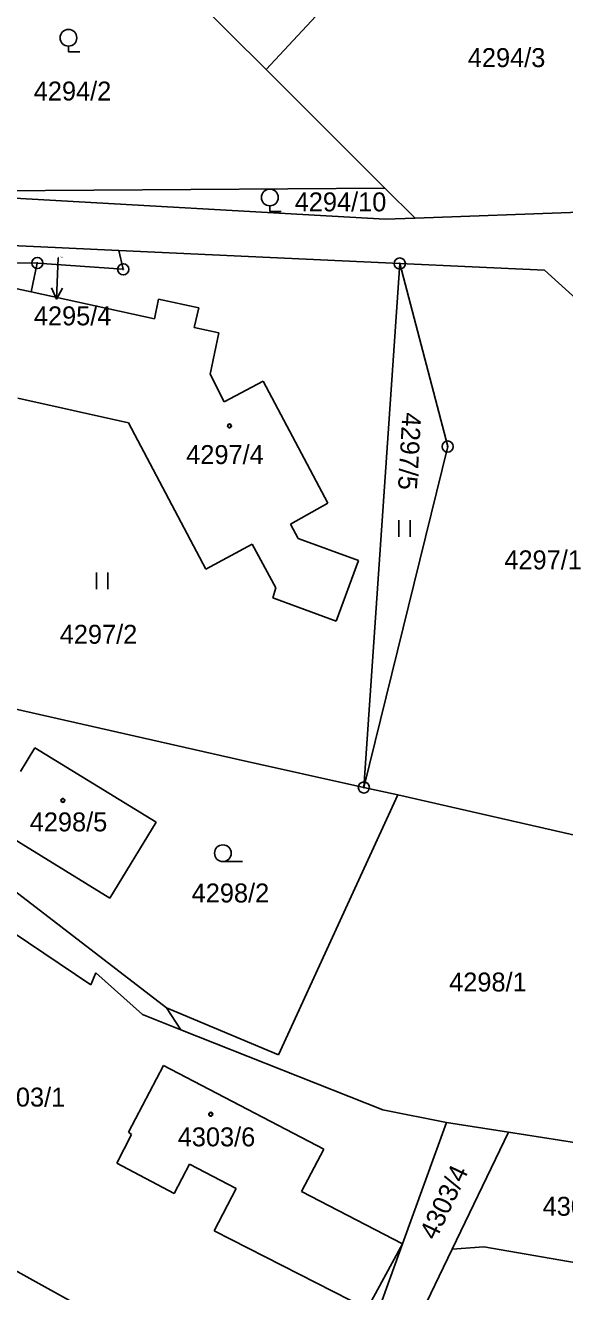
# Model space of a CAD drawing. Extents: x -593183 to -588034, y -1130415 to -1124994.
# Drawn here: x -589727.7 to -589679.4, y -1129099 to -1128985.4 of the extents above; entities that cross this region are included whole.
import ezdxf

# ---------------------------------------------------------------- set-up
doc = ezdxf.new("R2010")
doc.units = 0
for name, color, linetype in [('Vrstva 1', 7, 'Continuous'), ('Vrstva 16', 7, 'Continuous'), ('Vrstva 18', 7, 'Continuous'), ('Vrstva 19', 7, 'Continuous'), ('Vrstva 24', 7, 'Continuous'), ('Vrstva 25', 7, 'Continuous')]:
    doc.layers.add(name, color=color, linetype=linetype)

msp = doc.modelspace()

# ---------------------------------------------------------------- linework, layer by layer
at = {"layer": 'Vrstva 1'}
for p, q in [((-589680.7, -1128961.9), (-589706.14, -1128989.34)), ((-589706.14, -1128989.34), (-589723.33, -1128972.16)), ((-589695.49, -1128999.97), (-589706.14, -1128989.34)), ((-589751.16, -1129000.38), (-589695.49, -1128999.97)), ((-589695.49, -1128999.97), (-589692.78, -1129002.67)), ((-589732.52, -1129000.67), (-589695.47, -1129002.77)), ((-589692.78, -1129002.67), (-589678.03, -1129002.13)), ((-589695.47, -1129002.77), (-589692.78, -1129002.67)), ((-589734.61, -1129004.86), (-589726.35, -1129005.24)), ((-589726.35, -1129005.24), (-589719.35, -1129005.57)), ((-589718.95, -1129007.26), (-589719.35, -1129005.57)), ((-589719.35, -1129005.57), (-589694.15, -1129006.74)), ((-589726.65, -1129006.7), (-589734.64, -1129006.62)), ((-589727.2, -1129009.29), (-589726.65, -1129006.7)), ((-589718.95, -1129007.26), (-589726.65, -1129006.7)), ((-589694.15, -1129006.74), (-589697.37, -1129053.77)), ((-589694.15, -1129006.74), (-589681.17, -1129007.34)), ((-589681.17, -1129007.34), (-589675.6, -1129012.39)), ((-589727.2, -1129009.29), (-589730.37, -1129008.6)), ((-589716.15, -1129011.71), (-589727.2, -1129009.29)), ((-589716.15, -1129011.71), (-589715.77, -1129009.95)), ((-589712.18, -1129010.72), (-589715.77, -1129009.95)), ((-589712.58, -1129012.49), (-589712.18, -1129010.72)), ((-589710.37, -1129012.97), (-589712.58, -1129012.49)), ((-589711.16, -1129016.67), (-589710.37, -1129012.97)), ((-589709.89, -1129019.16), (-589711.16, -1129016.67)), ((-589706.41, -1129017.29), (-589709.89, -1129019.16)), ((-589700.59, -1129028.25), (-589706.41, -1129017.29)), ((-589728.41, -1129018.82), (-589718.48, -1129021.03)), ((-589718.48, -1129021.03), (-589711.54, -1129034.18)), ((-589703.95, -1129030.13), (-589700.59, -1129028.25)), ((-589703.26, -1129031.42), (-589703.95, -1129030.13)), ((-589711.54, -1129034.18), (-589707.4, -1129031.92)), ((-589707.4, -1129031.92), (-589705.25, -1129035.84)), ((-589697.85, -1129033.39), (-589703.26, -1129031.42)), ((-589699.85, -1129038.83), (-589697.85, -1129033.39)), ((-589705.25, -1129035.84), (-589705.52, -1129036.76)), ((-589705.52, -1129036.76), (-589699.85, -1129038.83)), ((-589708.65, -1129051.27), (-589734.51, -1129045.38)), ((-589728.17, -1129052.35), (-589726.86, -1129050.22)), ((-589726.86, -1129050.22), (-589715.98, -1129056.88)), ((-589697.37, -1129053.77), (-589708.65, -1129051.27)), ((-589705.01, -1129077.77), (-589694.32, -1129054.44)), ((-589694.32, -1129054.44), (-589697.37, -1129053.77)), ((-589694.32, -1129054.44), (-589666.38, -1129060.8)), ((-589720.15, -1129063.7), (-589731.02, -1129056.99)), ((-589715.98, -1129056.88), (-589720.15, -1129063.7)), ((-589729.1, -1129062.76), (-589715.08, -1129073.54)), ((-589730.31, -1129065.79), (-589721.84, -1129071.47)), ((-589721.84, -1129071.47), (-589721.4, -1129070.41)), ((-589721.4, -1129070.41), (-589717.21, -1129074.15)), ((-589715.08, -1129073.54), (-589713.77, -1129075.51)), ((-589715.08, -1129073.54), (-589705.01, -1129077.77)), ((-589717.21, -1129074.15), (-589713.77, -1129075.51)), ((-589713.77, -1129075.51), (-589695.66, -1129082.69)), ((-589718.46, -1129084.71), (-589715.34, -1129078.72)), ((-589715.34, -1129078.72), (-589700.97, -1129086.22)), ((-589695.66, -1129082.69), (-589689.96, -1129083.83)), ((-589693.9, -1129094.74), (-589689.96, -1129083.83)), ((-589689.96, -1129083.83), (-589684.39, -1129084.71)), ((-589719.52, -1129087.48), (-589718.2, -1129084.92)), ((-589718.2, -1129084.92), (-589718.46, -1129084.71)), ((-589684.39, -1129084.71), (-589689.45, -1129095.22)), ((-589671.9, -1129086.67), (-589684.39, -1129084.71)), ((-589700.97, -1129086.22), (-589702.96, -1129090.03)), ((-589714.37, -1129090.2), (-589719.52, -1129087.48)), ((-589713, -1129087.58), (-589714.37, -1129090.2)), ((-589708.82, -1129089.75), (-589713, -1129087.58)), ((-589710.8, -1129093.55), (-589708.82, -1129089.75)), ((-589702.96, -1129090.03), (-589693.9, -1129094.74)), ((-589697.06, -1129100.56), (-589710.8, -1129093.55)), ((-589713.02, -1129105.74), (-589732.99, -1129094.71)), ((-589700.4, -1129112.72), (-589693.9, -1129094.74)), ((-589693.9, -1129094.74), (-589697.06, -1129100.56)), ((-589689.45, -1129095.22), (-589696.57, -1129109.98)), ((-589686.61, -1129095.01), (-589689.45, -1129095.22)), ((-589671.52, -1129097.61), (-589686.61, -1129095.01))]:
    msp.add_line(p, q, dxfattribs=at)
msp.add_lwpolyline([(-589694.15, -1129006.74), (-589689.85, -1129023.17), (-589697.37, -1129053.77)], dxfattribs=at)
at = {"layer": 'Vrstva 16'}
msp.add_line((-589724.78, -1129006.23), (-589724.81, -1129006.94), dxfattribs=at)
at = {"layer": 'Vrstva 24'}
for centre, radius in [((-589726.65, -1129006.7), 0.5), ((-589726.65, -1129006.7), 0.0327), ((-589718.95, -1129007.26), 0.5), ((-589694.15, -1129006.74), 0.5), ((-589694.15, -1129006.74), 0.0327), ((-589718.95, -1129007.26), 0.0327), ((-589689.85, -1129023.17), 0.5), ((-589689.85, -1129023.17), 0.0327), ((-589697.37, -1129053.77), 0.5), ((-589697.37, -1129053.77), 0.0327)]:
    msp.add_circle(centre, radius, dxfattribs=at)
at = {"layer": 'Vrstva 25'}
for p, q in [((-589723.86, -1128987.23), (-589723.86, -1128987.73)), ((-589723.86, -1128987.73), (-589722.84, -1128987.73)), ((-589705.8, -1129001.56), (-589705.8, -1129002.06)), ((-589705.8, -1129002.06), (-589704.78, -1129002.06)), ((-589724.81, -1129006.94), (-589724.94, -1129009.94)), ((-589694.23, -1129029.78), (-589694.23, -1129031.28)), ((-589693.21, -1129031.28), (-589693.21, -1129029.78)), ((-589721.34, -1129034.48), (-589721.34, -1129035.98)), ((-589720.32, -1129035.98), (-589720.32, -1129034.48)), ((-589708.26, -1129060.42), (-589710.01, -1129060.42))]:
    msp.add_line(p, q, dxfattribs=at)
msp.add_lwpolyline([(-589724.4, -1129008.96), (-589724.94, -1129009.94), (-589725.39, -1129008.92)], dxfattribs=at)
for centre, radius in [((-589723.86, -1128986.48), 0.75), ((-589705.8, -1129000.81), 0.75), ((-589709.42, -1129021.32), 0.175), ((-589709.42, -1129021.32), 0.15), ((-589724.36, -1129054.93), 0.175), ((-589724.36, -1129054.93), 0.15), ((-589710.01, -1129059.67), 0.75), ((-589711.1, -1129083.1), 0.175), ((-589711.1, -1129083.1), 0.15)]:
    msp.add_circle(centre, radius, dxfattribs=at)

# ---------------------------------------------------------------- texts
at = {"layer": 'Vrstva 16'}
msp.add_text('4295/4', height=1.7, dxfattribs=at).set_placement((-589726.96, -1129012.29))
at = {"layer": 'Vrstva 18'}
for s, height, p in [('4294/3', 1.7, (-589688.05, -1128989.11)), ('4294/2', 1.7, (-589726.97, -1128992.11)), ('4294/10', 1.7, (-589703.57, -1129002.06)), ('4295/4', 0.1, (-589724.78, -1129006.23)), ('4297/1', 1.7, (-589684.77, -1129034.19)), ('4297/2', 1.7, (-589724.64, -1129040.87)), ('4298/2', 1.7, (-589712.81, -1129064.09)), ('4298/1', 1.7, (-589689.72, -1129072.08)), ('4303/1', 1.7, (-589731.1, -1129082.41)), ('4303/3', 1.7, (-589681.34, -1129092.21))]:
    msp.add_text(s, height=height, dxfattribs=at).set_placement(p)
for s, rotation, p in [('4297/5', 266.6596, (-589693.91, -1129020.07)), ('4303/4', 64.7278, (-589690.92, -1129094.49))]:
    msp.add_text(s, height=1.7, rotation=rotation, dxfattribs=at).set_placement(p)
at = {"layer": 'Vrstva 19'}
for s, p in [('4297/4', (-589713.3, -1129024.74)), ('4298/5', (-589727.33, -1129057.71)), ('4303/6', (-589714.06, -1129085.98))]:
    msp.add_text(s, height=1.7, dxfattribs=at).set_placement(p)

doc.saveas('drawing.dxf')
